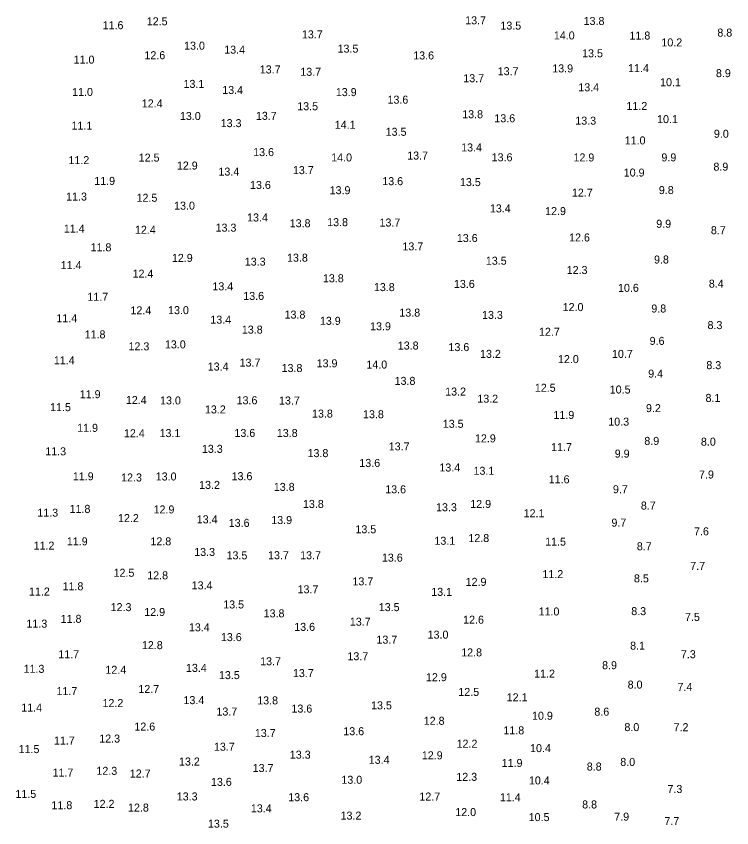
# Model space of a CAD drawing. Extents: x 1023796 to 1112670, y 656573 to 837340.
# Drawn here: x 1112018 to 1112465, y 657440 to 657947 of the extents above; entities that cross this region are included whole.
import ezdxf

# ---------------------------------------------------------------- set-up
doc = ezdxf.new("R2010")
doc.units = 0
doc.layers.add('V-TOPO-SOUN', color=7, linetype='Continuous')

msp = doc.modelspace()

# ---------------------------------------------------------------- texts
at = {"layer": 'V-TOPO-SOUN'}
for s, p in [('12.5 ', (1112099.27, 657941.25)), ('13.7 ', (1112298.33, 657941.85)), ('13.8 ', (1112372.36, 657941.47)), ('11.6 ', (1112071.7, 657938.82)), ('13.5 ', (1112320.32, 657938.58)), ('13.7 ', (1112196.25, 657933.08)), ('14.0 ', (1112353.75, 657932.43)), ('11.8 ', (1112401.02, 657932.36)), ('8.8', (1112455.96, 657934.2)), ('13.0 ', (1112122.62, 657926.02)), ('10.2 ', (1112420.97, 657928.07)), ('12.6 ', (1112097.83, 657920.07)), ('13.4 ', (1112147.72, 657923.53)), ('13.5 ', (1112218.55, 657924.16)), ('13.6 ', (1112265.85, 657919.92)), ('13.5 ', (1112371.43, 657921.28)), ('11.0 ', (1112053.56, 657917.31)), ('13.7 ', (1112169.91, 657911.15)), ('13.7 ', (1112195.26, 657909.69)), ('13.7 ', (1112318.66, 657910.08)), ('13.9 ', (1112352.76, 657911.82)), ('11.4 ', (1112400.14, 657911.98)), ('13.7 ', (1112297.14, 657905.69)), ('8.9', (1112455.06, 657908.87)), ('13.1 ', (1112122.26, 657902.14)), ('13.4 ', (1112369.04, 657900.02)), ('10.1 ', (1112420.16, 657903.21)), ('11.0 ', (1112052.63, 657897.09)), ('13.4 ', (1112146.46, 657898.34)), ('13.9 ', (1112217.46, 657897.01)), ('12.4 ', (1112096.16, 657889.92)), ('13.6 ', (1112249.75, 657892.28)), ('13.5 ', (1112193.35, 657888.2)), ('11.2 ', (1112399.12, 657888.37)), ('13.0 ', (1112120, 657882.08)), ('13.7 ', (1112167.49, 657882.18)), ('13.8 ', (1112296.47, 657883.19)), ('13.6 ', (1112316.55, 657880.66)), ('13.3 ', (1112367.16, 657879.18)), ('10.1 ', (1112418.28, 657880.12)), ('11.1 ', (1112052.23, 657876.05)), ('13.3 ', (1112145.49, 657877.62)), ('14.1 ', (1112216.79, 657876.59)), ('13.5 ', (1112248.61, 657872.21)), ('9.0', (1112453.8, 657870.98)), ('11.0 ', (1112398.04, 657866.8)), ('13.6 ', (1112165.81, 657859.52)), ('13.4 ', (1112295.81, 657862.43)), ('11.2 ', (1112050.32, 657854.49)), ('12.5 ', (1112094.23, 657856.07)), ('14.0 ', (1112214.57, 657856.16)), ('13.7 ', (1112262.08, 657857.36)), ('13.6 ', (1112314.87, 657856.28)), ('12.9 ', (1112366.02, 657856.19)), ('9.9', (1112420.99, 657856.21)), ('12.9 ', (1112118.11, 657851.13)), ('13.7 ', (1112190.63, 657848.26)), ('8.9', (1112453.49, 657850.41)), ('13.4 ', (1112144.08, 657847.35)), ('10.9 ', (1112397.43, 657846.73)), ('11.9 ', (1112066.46, 657841.52)), ('13.6 ', (1112163.82, 657838.98)), ('13.6 ', (1112246.51, 657841.36)), ('13.5 ', (1112295.05, 657840.79)), ('13.9 ', (1112213.59, 657835.72)), ('12.7 ', (1112365.04, 657834.16)), ('9.8', (1112419.38, 657835.79)), ('11.3 ', (1112048.88, 657831.74)), ('12.5 ', (1112092.9, 657830.98)), ('13.0 ', (1112116.38, 657826.06)), ('13.4 ', (1112313.77, 657824.34)), ('13.4 ', (1112161.99, 657818.66)), ('12.9 ', (1112348.29, 657822.67)), ('13.8 ', (1112188.64, 657815.07)), ('13.8 ', (1112212.04, 657815.74)), ('13.7 ', (1112244.76, 657815.52)), ('9.9', (1112417.75, 657814.74)), ('11.4 ', (1112047.43, 657811.74)), ('12.4 ', (1112091.89, 657810.99)), ('13.3 ', (1112142.3, 657812.3)), ('8.7', (1112451.91, 657810.72)), ('13.6 ', (1112293.11, 657805.83)), ('12.6 ', (1112363.27, 657806.16)), ('11.8 ', (1112064.16, 657800.03)), ('13.7 ', (1112259.09, 657800.61)), ('12.9 ', (1112115, 657793.4)), ('13.8 ', (1112186.96, 657793.53)), ('11.4 ', (1112045.47, 657788.89)), ('13.3 ', (1112160.54, 657791.09)), ('13.5 ', (1112311.24, 657791.64)), ('9.8', (1112416.36, 657792.4)), ('12.4 ', (1112090.41, 657783.54)), ('12.3 ', (1112361.78, 657785.84)), ('13.8 ', (1112209.38, 657780.69)), ('8.4', (1112450.62, 657777.32)), ('13.4 ', (1112140.29, 657775.65)), ('13.8 ', (1112241.26, 657775.16)), ('13.6 ', (1112291.3, 657777.15)), ('10.6 ', (1112393.86, 657774.69)), ('11.7 ', (1112062.17, 657769.1)), ('13.6 ', (1112159.61, 657769.65)), ('12.0 ', (1112359.25, 657762.68)), ('12.4 ', (1112089.08, 657760.65)), ('13.0 ', (1112112.6, 657760.75)), ('13.8 ', (1112185.43, 657757.99)), ('13.8 ', (1112257.17, 657759.22)), ('13.3 ', (1112308.85, 657757.77)), ('9.8', (1112414.67, 657761.78)), ('11.4 ', (1112042.79, 657755.73)), ('13.4 ', (1112139.02, 657754.8)), ('13.9 ', (1112207.5, 657754.09)), ('13.8 ', (1112158.71, 657748.6)), ('13.9 ', (1112238.88, 657750.69)), ('12.7 ', (1112344.46, 657747.25)), ('8.3', (1112449.81, 657751.42)), ('11.8 ', (1112060.45, 657745.6)), ('12.3 ', (1112087.87, 657738.13)), ('13.0 ', (1112110.62, 657739.35)), ('13.8 ', (1112256.2, 657738.65)), ('13.6 ', (1112287.87, 657737.67)), ('9.6', (1112413.63, 657741.55)), ('13.2 ', (1112307.61, 657733.45)), ('10.7 ', (1112390.08, 657733.42)), ('11.4 ', (1112041.18, 657729.43)), ('13.7 ', (1112157.3, 657727.98)), ('13.9 ', (1112205.47, 657727.53)), ('14.0 ', (1112236.56, 657726.76)), ('12.0 ', (1112356.32, 657730.16)), ('13.4 ', (1112137.39, 657725.52)), ('13.8 ', (1112183.57, 657724.6)), ('8.3', (1112449.08, 657726.38)), ('13.8 ', (1112254.2, 657716.57)), ('9.4', (1112412.72, 657721.08)), ('12.5 ', (1112341.85, 657712.25)), ('11.9 ', (1112057.39, 657708.23)), ('13.2 ', (1112285.83, 657709.89)), ('10.5 ', (1112388.68, 657711.17)), ('12.4 ', (1112086.22, 657704.6)), ('13.0 ', (1112107.6, 657704.33)), ('13.6 ', (1112155.44, 657704.44)), ('13.7 ', (1112181.95, 657704.29)), ('13.2 ', (1112305.92, 657705.45)), ('8.1', (1112448.56, 657705.92)), ('11.5 ', (1112038.87, 657700.16)), ('13.2 ', (1112135.64, 657698.71)), ('9.2', (1112411.32, 657699.55)), ('13.8 ', (1112202.58, 657696.11)), ('13.8 ', (1112234.46, 657695.71)), ('11.9 ', (1112353.5, 657695.28)), ('10.3 ', (1112387.78, 657691.08)), ('11.9 ', (1112055.78, 657687.23)), ('13.5 ', (1112284.33, 657689.75)), ('12.4 ', (1112085.01, 657683.82)), ('13.1 ', (1112107.28, 657683.93)), ('13.6 ', (1112154.09, 657684.02)), ('13.8 ', (1112180.58, 657684.01)), ('12.9 ', (1112304.43, 657680.63)), ('8.9', (1112410.29, 657679.04)), ('8.0', (1112445.67, 657678.56)), ('11.3 ', (1112035.84, 657672.52)), ('13.3 ', (1112133.74, 657674.08)), ('13.8 ', (1112199.79, 657671.41)), ('13.7 ', (1112250.53, 657675.62)), ('11.7 ', (1112352.04, 657675.2)), ('9.9', (1112391.8, 657671.1)), ('13.6 ', (1112232.16, 657665.28)), ('13.4 ', (1112282.19, 657662.43)), ('11.9 ', (1112053.07, 657656.93)), ('12.3 ', (1112083.26, 657656.2)), ('13.0 ', (1112104.88, 657656.82)), ('13.6 ', (1112152.31, 657657)), ('13.1 ', (1112303.53, 657660.39)), ('7.9', (1112444.49, 657658.05)), ('13.2 ', (1112132.02, 657651.56)), ('11.6 ', (1112350.53, 657655.05)), ('13.8 ', (1112178.7, 657650.31)), ('13.6 ', (1112248.34, 657648.78)), ('9.7', (1112390.68, 657648.85)), ('11.8 ', (1112051.03, 657636.58)), ('12.9 ', (1112103.54, 657636.23)), ('13.8 ', (1112196.92, 657639.66)), ('13.3 ', (1112280.11, 657637.61)), ('12.9 ', (1112301.49, 657639.65)), ('8.7', (1112408.13, 657638.66)), ('11.3 ', (1112030.89, 657634.21)), ('12.2 ', (1112081.32, 657630.81)), ('12.1 ', (1112334.85, 657633.81)), ('13.4 ', (1112130.51, 657630.04)), ('13.6 ', (1112150.52, 657627.82)), ('13.9 ', (1112177.1, 657629.6)), ('9.7', (1112389.74, 657627.98)), ('13.5 ', (1112229.71, 657623.85)), ('7.6', (1112441.36, 657622.54)), ('11.9 ', (1112049.32, 657616.29)), ('12.8 ', (1112101.56, 657616.27)), ('13.1 ', (1112279.09, 657616.65)), ('12.8 ', (1112300.31, 657618.33)), ('11.5 ', (1112348.31, 657616.1)), ('11.2 ', (1112028.54, 657613.59)), ('8.7', (1112405.62, 657613.21)), ('13.3 ', (1112128.95, 657609.66)), ('13.5 ', (1112149.16, 657607.53)), ('13.7 ', (1112175.1, 657607.64)), ('13.7 ', (1112195.16, 657607.59)), ('13.6 ', (1112246.27, 657606.1)), ('7.7', (1112439, 657600.92)), ('12.5 ', (1112078.53, 657596.66)), ('12.8 ', (1112099.59, 657595.04)), ('11.2 ', (1112346.6, 657595.8)), ('13.7 ', (1112227.85, 657591.26)), ('12.9 ', (1112298.61, 657590.97)), ('8.5', (1112403.82, 657593.15)), ('11.2 ', (1112025.66, 657584.92)), ('11.8 ', (1112046.65, 657588.21)), ('13.4 ', (1112127.35, 657588.78)), ('13.7 ', (1112193.56, 657586.31)), ('13.1 ', (1112277.09, 657584.72)), ('12.3 ', (1112076.7, 657575.17)), ('13.5 ', (1112147.08, 657576.85)), ('13.5 ', (1112244.31, 657575.18)), ('12.9 ', (1112097.72, 657572.12)), ('13.8 ', (1112172.34, 657571.28)), ('11.0 ', (1112344.21, 657572.46)), ('8.3', (1112402.13, 657572.67)), ('11.3 ', (1112024.08, 657564.84)), ('11.8 ', (1112045.46, 657567.86)), ('13.7 ', (1112226.21, 657566.08)), ('12.6 ', (1112297.03, 657567.32)), ('7.5', (1112435.75, 657569.06)), ('13.4 ', (1112125.63, 657562.58)), ('13.6 ', (1112191.47, 657562.84)), ('13.6 ', (1112145.61, 657556.44)), ('13.7 ', (1112242.84, 657554.83)), ('13.0 ', (1112274.84, 657557.98)), ('12.8 ', (1112096.25, 657551.42)), ('8.1', (1112401.43, 657551.13)), ('11.7 ', (1112044, 657545.74)), ('13.7 ', (1112224.72, 657544.49)), ('12.8 ', (1112295.84, 657546.88)), ('7.3', (1112433.16, 657545.74)), ('13.7 ', (1112170.16, 657541.35)), ('11.3 ', (1112022.27, 657536.62)), ('12.4 ', (1112073.42, 657536.01)), ('13.4 ', (1112123.78, 657537.2)), ('13.7 ', (1112190.65, 657533.96)), ('8.9', (1112383.91, 657538.9)), ('13.5 ', (1112144.4, 657532.69)), ('12.9 ', (1112273.82, 657531.4)), ('11.2 ', (1112341.42, 657533.61)), ('12.7 ', (1112094.03, 657524.02)), ('8.0', (1112399.89, 657526.77)), ('7.4', (1112431.07, 657525.35)), ('11.7 ', (1112042.86, 657522.73)), ('12.5 ', (1112294.02, 657522.18)), ('12.1 ', (1112324.26, 657518.8)), ('12.2 ', (1112071.6, 657515.23)), ('13.4 ', (1112122.22, 657517.05)), ('13.8 ', (1112168.33, 657516.88)), ('13.5 ', (1112239.5, 657513.8)), ('11.4 ', (1112020.84, 657512.41)), ('13.7 ', (1112142.85, 657509.94)), ('13.6 ', (1112189.72, 657511.78)), ('8.6', (1112379.06, 657509.85)), ('12.8 ', (1112272.41, 657504.15)), ('10.9 ', (1112340.11, 657507.3)), ('12.6 ', (1112091.54, 657500.54)), ('8.0', (1112397.85, 657500.21)), ('7.2', (1112428.6, 657500.15)), ('13.7 ', (1112166.84, 657496.49)), ('13.6 ', (1112222.14, 657497.63)), ('11.8 ', (1112322.21, 657498.19)), ('11.7 ', (1112041.27, 657491.83)), ('12.3 ', (1112069.59, 657493.04)), ('12.2 ', (1112292.94, 657489.82)), ('11.5 ', (1112019.16, 657486.46)), ('13.7 ', (1112141.26, 657487.95)), ('10.4 ', (1112338.88, 657487.06)), ('13.2 ', (1112119.43, 657478.69)), ('13.3 ', (1112188.69, 657482.98)), ('13.4 ', (1112238.02, 657479.77)), ('12.9 ', (1112271.22, 657482.57)), ('8.0', (1112395.28, 657478.46)), ('13.7 ', (1112165.48, 657474.63)), ('11.9 ', (1112321.13, 657477.78)), ('8.8', (1112374.33, 657475.56)), ('11.7 ', (1112040.38, 657471.82)), ('12.3 ', (1112067.8, 657472.88)), ('12.7 ', (1112088.68, 657471.21)), ('12.3 ', (1112292.77, 657469.12)), ('13.6 ', (1112139.41, 657465.98)), ('13.0 ', (1112220.95, 657467.29)), ('10.4 ', (1112338.16, 657466.89)), ('11.5 ', (1112017.18, 657458.47)), ('7.3', (1112424.76, 657461.53)), ('13.3 ', (1112118.04, 657456.87)), ('13.6 ', (1112187.73, 657456.41)), ('12.7 ', (1112269.69, 657456.83)), ('11.4 ', (1112320.01, 657456.37)), ('11.8 ', (1112039.71, 657451.41)), ('12.2 ', (1112066.09, 657452.25)), ('12.8 ', (1112087.56, 657449.92)), ('13.4 ', (1112164.34, 657449.43)), ('8.8', (1112371.44, 657451.86)), ('13.2 ', (1112220.42, 657444.91)), ('12.0 ', (1112292.12, 657447.09)), ('10.5 ', (1112338.01, 657443.96)), ('7.9', (1112391.5, 657444.25)), ('13.5 ', (1112137.54, 657439.87)), ('7.7', (1112422.86, 657441.49))]:
    msp.add_text(s, height=5, dxfattribs=at).set_placement(p)

doc.saveas('drawing.dxf')
